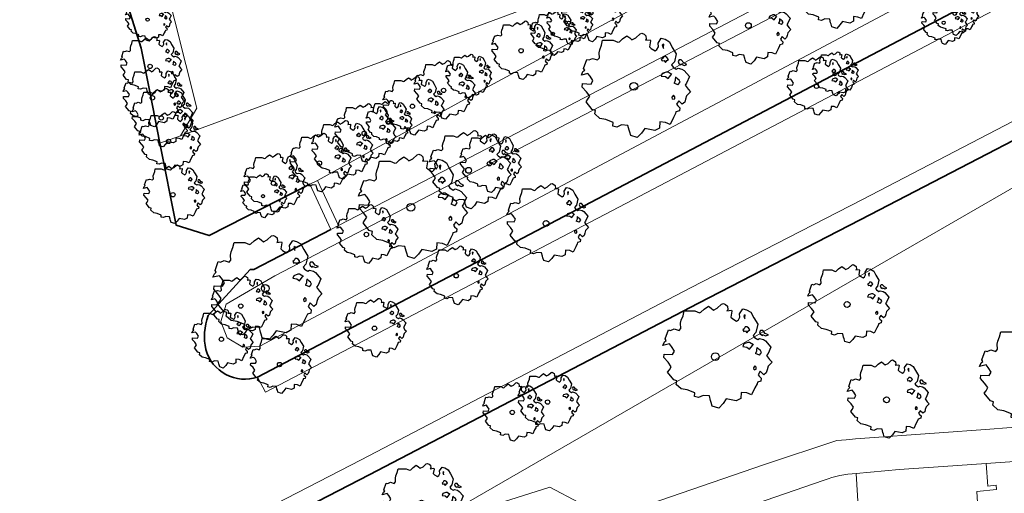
# Model space of a CAD drawing. Header units: metres. Extents: x 152391 to 157968, y 462336 to 467280.
# Tile 603 of 656: x 156657 to 156714, y 464230 to 464257. Entities that reach past the tile are written whole.
import ezdxf

# ---------------------------------------------------------------- set-up
doc = ezdxf.new("R2010")
doc.units = ezdxf.units.M
doc.header["$LTSCALE"] = 0.75
doc.layers.get('0').update_dxf_attribs({"lineweight": 25})
for name, color, linetype, lineweight in [('B-GV-GR-BOOM-S', 252, 'Continuous', 25), ('B-WE-GK-BESCHOEIING-G', 251, 'GK-BESCHOEIING', 35), ('B-WE-GR-BEPLANTING_CULTUUR_BOSPLANTSOEN-GV', 251, 'Continuous', 18), ('B-WE-KW-KUNSTWERK_STUW-GV', 170, 'Continuous', 18), ('B-WE-OG-TERREIN_CULTUURSCHEIDING-GV', 251, 'Continuous', 18), ('B-WE-OG-WATER_SLOOT-GV', 251, 'Continuous', 18), ('B-WE-VH-VERHARDING_ASFALT-GV', 251, 'Continuous', 18), ('B-WE-VH-VERHARDING_BETON-GV', 251, 'Continuous', 18)]:
    doc.layers.add(name, color=color, linetype=linetype, lineweight=lineweight)
doc.linetypes.add('GK-BESCHOEIING', pattern='A,30,-5,[1,NLCS.SHX,S=1,R=0,X=0,Y=0],-5', length=40)

# ---------------------------------------------------------------- blocks, each defined once
blk = doc.blocks.new('SGR-BOOM_21_30')
at = {"linetype": 'Continuous'}
for p, q in [((0.065, 1.581), (0.205, 1.712)), ((0.205, 1.712), (0.263, 1.729)), ((0.263, 1.729), (0.333, 1.696)), ((-1.133, 1.088), (-1.109, 1.187)), ((-1.109, 1.187), (-1.051, 1.335)), ((-1.051, 1.335), (-1.016, 1.499)), ((-1.016, 1.499), (-0.668, 1.499)), ((-0.668, 1.499), (-0.516, 1.433)), ((-0.516, 1.433), (-0.47, 1.45)), ((-0.47, 1.45), (-0.365, 1.548)), ((-0.365, 1.548), (-0.226, 1.647)), ((-0.226, 1.647), (-0.133, 1.581)), ((-0.133, 1.581), (-0.063, 1.515)), ((-0.063, 1.515), (0.065, 1.581)), ((0.333, 1.696), (0.391, 1.647)), ((0.402, 1.532), (0.379, 1.499)), ((0.379, 1.499), (0.53, 1.515)), ((0.391, 1.647), (0.402, 1.532)), ((0.542, 1.483), (0.507, 1.285)), ((0.507, 1.285), (0.565, 1.236)), ((0.53, 1.515), (0.542, 1.483)), ((0.565, 1.236), (0.693, 1.154)), ((0.693, 1.154), (0.751, 1.203)), ((0.751, 1.203), (0.798, 1.285)), ((0.786, 1.4), (0.891, 1.565)), ((0.798, 1.285), (0.786, 1.4)), ((0.891, 1.565), (1.019, 1.532)), ((0.972, 1.368), (0.926, 1.335)), ((0.926, 1.335), (0.949, 1.253)), ((0.949, 1.253), (0.961, 1.236)), ((0.961, 1.269), (0.972, 1.368)), ((1.019, 1.532), (1.158, 1.45)), ((1.158, 1.45), (1.251, 1.269)), ((1.251, 1.269), (1.379, 1.055)), ((-1.633, 0.579), (-1.528, 0.875)), ((-1.598, 0.53), (-1.633, 0.579)), ((-1.528, 0.875), (-1.458, 0.858)), ((-1.458, 0.858), (-1.342, 0.908)), ((-1.342, 0.908), (-1.179, 0.858)), ((-1.179, 0.858), (-1.121, 0.924)), ((-1.121, 0.924), (-1.133, 1.088)), ((0.937, 0.908), (0.891, 0.875)), ((0.891, 0.875), (0.926, 0.825)), ((0.926, 0.825), (0.984, 0.842)), ((0.972, 0.973), (0.937, 0.908)), ((1.03, 0.973), (0.972, 0.973)), ((0.984, 0.842), (1.03, 0.776)), ((1.077, 0.94), (1.03, 0.973)), ((1.03, 0.776), (1.077, 0.842)), ((1.124, 0.875), (1.077, 0.94)), ((1.077, 0.842), (1.124, 0.875)), ((1.321, 0.793), (1.228, 0.694)), ((1.228, 0.694), (1.275, 0.628)), ((1.275, 0.628), (1.379, 0.563)), ((1.379, 1.055), (1.321, 0.793)), ((1.379, 0.563), (1.438, 0.595)), ((1.472, 0.858), (1.438, 0.809)), ((1.438, 0.809), (1.461, 0.743)), ((1.438, 0.595), (1.565, 0.563)), ((1.461, 0.743), (1.531, 0.694)), ((1.542, 0.858), (1.472, 0.858)), ((1.531, 0.727), (1.635, 0.678)), ((1.531, 0.694), (1.542, 0.727)), ((1.624, 0.76), (1.542, 0.858)), ((1.728, 0.71), (1.624, 0.76)), ((1.635, 0.678), (1.728, 0.71)), ((-1.703, 0.365), (-1.656, 0.48)), ((-1.493, 0.415), (-1.703, 0.365)), ((-1.679, -0.029), (-1.668, 0.086)), ((-1.668, 0.086), (-1.389, 0.07)), ((-1.656, 0.48), (-1.598, 0.53)), ((-1.423, 0.333), (-1.493, 0.415)), ((-1.33, 0.185), (-1.423, 0.333)), ((-1.389, 0.07), (-1.33, 0.185)), ((0.926, 0.415), (0.891, 0.333)), ((0.891, 0.333), (1.03, 0.316)), ((1.054, 0.464), (0.926, 0.415)), ((1.03, 0.316), (1.112, 0.251)), ((1.112, 0.464), (1.054, 0.464)), ((1.217, 0.398), (1.112, 0.464)), ((1.112, 0.251), (1.205, 0.365)), ((1.205, 0.365), (1.24, 0.415)), ((1.344, 0.185), (1.31, 0.103)), ((1.434, 0.049), (1.31, 0.103)), ((1.356, 0.3), (1.344, 0.234)), ((1.344, 0.234), (1.344, 0.185)), ((1.426, 0.234), (1.356, 0.3)), ((1.472, 0.201), (1.426, 0.234)), ((1.434, 0.049), (1.507, 0.136)), ((1.507, 0.136), (1.472, 0.201)), ((1.565, 0.563), (1.635, 0.513)), ((1.635, 0.513), (1.81, 0.316)), ((1.717, 0.103), (1.67, 0.037)), ((1.67, 0.037), (1.763, -0.094)), ((1.81, 0.316), (1.717, 0.103)), ((-1.54, -0.177), (-1.679, -0.029)), ((-1.551, -0.505), (-1.493, -0.423)), ((-1.354, -0.752), (-1.551, -0.505)), ((-1.435, -0.324), (-1.54, -0.177)), ((-1.493, -0.423), (-1.435, -0.324)), ((1.286, -0.292), (1.24, -0.357)), ((1.24, -0.357), (1.251, -0.423)), ((1.263, -0.423), (1.333, -0.407)), ((1.333, -0.341), (1.286, -0.292)), ((1.333, -0.407), (1.333, -0.341)), ((1.461, -0.472), (1.391, -0.587)), ((1.577, -0.587), (1.461, -0.472)), ((1.658, -0.522), (1.577, -0.587)), ((1.682, -0.423), (1.658, -0.522)), ((1.717, -0.308), (1.682, -0.423)), ((1.845, -0.177), (1.717, -0.308)), ((1.763, -0.094), (1.845, -0.177)), ((-1.249, -0.784), (-1.354, -0.752)), ((-1.272, -0.899), (-1.249, -0.784)), ((-1.109, -1.047), (-1.272, -0.899)), ((-0.912, -1.08), (-1.109, -1.047)), ((-0.668, -1.179), (-0.912, -1.08)), ((1.286, -1.014), (1.182, -1.244)), ((1.356, -0.883), (1.286, -1.014)), ((1.368, -0.834), (1.356, -0.883)), ((1.484, -0.801), (1.368, -0.834)), ((1.391, -0.587), (1.426, -0.637)), ((1.426, -0.637), (1.496, -0.702)), ((1.496, -0.702), (1.484, -0.801)), ((-0.679, -1.294), (-0.668, -1.179)), ((-0.551, -1.326), (-0.679, -1.294)), ((-0.4, -1.261), (-0.551, -1.326)), ((-0.191, -1.277), (-0.4, -1.261)), ((-0.156, -1.425), (-0.191, -1.277)), ((-0.133, -1.491), (-0.156, -1.425)), ((-0.098, -1.606), (-0.133, -1.491)), ((0.112, -1.671), (-0.098, -1.606)), ((0.251, -1.524), (0.112, -1.671)), ((0.356, -1.376), (0.251, -1.524)), ((0.682, -1.441), (0.356, -1.376)), ((0.833, -1.359), (0.682, -1.441)), ((0.844, -1.162), (0.833, -1.359)), ((1.03, -1.179), (0.844, -1.162)), ((1.182, -1.244), (1.03, -1.179))]:
    blk.add_line(p, q, dxfattribs=at)
blk.add_circle((0, 0), 0.126, dxfattribs=at)
blk = doc.blocks.new('SGR-BOOM_31_50')
at = {"linetype": 'Continuous'}
for p, q in [((0.087, 2.108), (0.273, 2.283)), ((0.273, 2.283), (0.351, 2.305)), ((0.351, 2.305), (0.444, 2.261)), ((-1.479, 1.582), (-1.402, 1.78)), ((-1.402, 1.78), (-1.355, 1.999)), ((-1.355, 1.999), (-0.89, 1.999)), ((-0.89, 1.999), (-0.688, 1.911)), ((-0.688, 1.911), (-0.626, 1.933)), ((-0.626, 1.933), (-0.487, 2.064)), ((-0.487, 2.064), (-0.301, 2.196)), ((-0.301, 2.196), (-0.177, 2.108)), ((-0.177, 2.108), (-0.084, 2.02)), ((-0.084, 2.02), (0.087, 2.108)), ((0.444, 2.261), (0.521, 2.196)), ((0.537, 2.042), (0.506, 1.999)), ((0.506, 1.999), (0.707, 2.02)), ((0.521, 2.196), (0.537, 2.042)), ((0.723, 1.977), (0.676, 1.714)), ((0.676, 1.714), (0.754, 1.648)), ((0.707, 2.02), (0.723, 1.977)), ((1.002, 1.604), (1.064, 1.714)), ((1.048, 1.867), (1.188, 2.086)), ((1.064, 1.714), (1.048, 1.867)), ((1.188, 2.086), (1.358, 2.042)), ((1.296, 1.823), (1.234, 1.78)), ((1.234, 1.78), (1.265, 1.67)), ((1.281, 1.692), (1.296, 1.823)), ((1.358, 2.042), (1.545, 1.933)), ((1.545, 1.933), (1.669, 1.692)), ((-2.177, 0.772), (-2.038, 1.166)), ((-2.038, 1.166), (-1.944, 1.144)), ((-1.944, 1.144), (-1.789, 1.21)), ((-1.789, 1.21), (-1.572, 1.144)), ((-1.572, 1.144), (-1.495, 1.232)), ((-1.51, 1.451), (-1.479, 1.582)), ((-1.495, 1.232), (-1.51, 1.451)), ((0.754, 1.648), (0.924, 1.539)), ((0.924, 1.539), (1.002, 1.604)), ((1.25, 1.21), (1.188, 1.166)), ((1.188, 1.166), (1.234, 1.101)), ((1.296, 1.298), (1.25, 1.21)), ((1.265, 1.67), (1.281, 1.648)), ((1.374, 1.298), (1.296, 1.298)), ((1.436, 1.254), (1.374, 1.298)), ((1.498, 1.166), (1.436, 1.254)), ((1.436, 1.122), (1.498, 1.166)), ((1.669, 1.692), (1.839, 1.407)), ((1.839, 1.407), (1.762, 1.057)), ((1.963, 1.144), (1.917, 1.079)), ((2.056, 1.144), (1.963, 1.144)), ((2.165, 1.013), (2.056, 1.144)), ((-2.27, 0.487), (-2.208, 0.641)), ((-2.208, 0.641), (-2.131, 0.706)), ((-2.131, 0.706), (-2.177, 0.772)), ((1.234, 1.101), (1.312, 1.122)), ((1.405, 0.619), (1.234, 0.553)), ((1.312, 1.122), (1.374, 1.035)), ((1.374, 1.035), (1.436, 1.122)), ((1.483, 0.619), (1.405, 0.619)), ((1.622, 0.531), (1.483, 0.619)), ((1.762, 1.057), (1.638, 0.925)), ((1.638, 0.925), (1.7, 0.838)), ((1.7, 0.838), (1.839, 0.75)), ((1.839, 0.75), (1.917, 0.794)), ((1.917, 1.079), (1.948, 0.991)), ((1.917, 0.794), (2.087, 0.75)), ((1.948, 0.991), (2.041, 0.925)), ((2.041, 0.969), (2.18, 0.903)), ((2.041, 0.925), (2.056, 0.969)), ((2.087, 0.75), (2.18, 0.684)), ((2.304, 0.947), (2.165, 1.013)), ((2.18, 0.903), (2.304, 0.947)), ((2.18, 0.684), (2.413, 0.422)), ((-1.991, 0.553), (-2.27, 0.487)), ((-2.239, -0.038), (-2.224, 0.115)), ((-2.224, 0.115), (-1.851, 0.093)), ((-1.898, 0.444), (-1.991, 0.553)), ((-1.774, 0.246), (-1.898, 0.444)), ((-1.851, 0.093), (-1.774, 0.246)), ((1.234, 0.553), (1.188, 0.444)), ((1.188, 0.444), (1.374, 0.422)), ((1.374, 0.422), (1.483, 0.334)), ((1.483, 0.334), (1.607, 0.487)), ((1.607, 0.487), (1.653, 0.553)), ((1.793, 0.246), (1.746, 0.137)), ((1.911, 0.065), (1.746, 0.137)), ((1.808, 0.4), (1.793, 0.312)), ((1.793, 0.312), (1.793, 0.246)), ((1.901, 0.312), (1.808, 0.4)), ((1.963, 0.268), (1.901, 0.312)), ((1.911, 0.065), (2.01, 0.181)), ((2.01, 0.181), (1.963, 0.268)), ((2.289, 0.137), (2.227, 0.049)), ((2.227, 0.049), (2.351, -0.126)), ((2.413, 0.422), (2.289, 0.137)), ((-2.053, -0.235), (-2.239, -0.038)), ((-2.069, -0.673), (-1.991, -0.564)), ((-1.913, -0.433), (-2.053, -0.235)), ((-1.991, -0.564), (-1.913, -0.433)), ((1.715, -0.389), (1.653, -0.476)), ((1.653, -0.476), (1.669, -0.564)), ((1.684, -0.564), (1.777, -0.542)), ((1.777, -0.454), (1.715, -0.389)), ((1.777, -0.542), (1.777, -0.454)), ((2.242, -0.564), (2.211, -0.695)), ((2.289, -0.411), (2.242, -0.564)), ((2.459, -0.235), (2.289, -0.411)), ((2.351, -0.126), (2.459, -0.235)), ((-1.805, -1.002), (-2.069, -0.673)), ((-1.665, -1.046), (-1.805, -1.002)), ((-1.696, -1.199), (-1.665, -1.046)), ((1.824, -1.112), (1.808, -1.177)), ((1.979, -1.068), (1.824, -1.112)), ((1.948, -0.63), (1.855, -0.783)), ((1.855, -0.783), (1.901, -0.849)), ((1.901, -0.849), (1.994, -0.936)), ((2.103, -0.783), (1.948, -0.63)), ((1.994, -0.936), (1.979, -1.068)), ((2.211, -0.695), (2.103, -0.783)), ((-1.479, -1.396), (-1.696, -1.199)), ((-1.216, -1.44), (-1.479, -1.396)), ((-0.89, -1.571), (-1.216, -1.44)), ((-0.906, -1.725), (-0.89, -1.571)), ((-0.533, -1.681), (-0.735, -1.769)), ((-0.254, -1.703), (-0.533, -1.681)), ((-0.208, -1.9), (-0.254, -1.703)), ((1.126, -1.55), (1.11, -1.812)), ((1.374, -1.571), (1.126, -1.55)), ((1.576, -1.659), (1.374, -1.571)), ((1.715, -1.352), (1.576, -1.659)), ((1.808, -1.177), (1.715, -1.352)), ((-0.735, -1.769), (-0.906, -1.725)), ((-0.177, -1.988), (-0.208, -1.9)), ((-0.13, -2.141), (-0.177, -1.988)), ((0.149, -2.229), (-0.13, -2.141)), ((0.335, -2.031), (0.149, -2.229)), ((0.475, -1.834), (0.335, -2.031)), ((0.909, -1.922), (0.475, -1.834)), ((1.11, -1.812), (0.909, -1.922))]:
    blk.add_line(p, q, dxfattribs=at)
blk.add_circle((0, 0), 0.169, dxfattribs=at)
blk = doc.blocks.new('SGR-BOOM_50_100')
at = {"linetype": 'Continuous'}
for p, q in [((-0.649, 2.752), (-0.401, 2.928)), ((-0.401, 2.928), (-0.236, 2.811)), ((0.116, 2.811), (0.364, 3.044)), ((0.364, 3.044), (0.467, 3.074)), ((0.467, 3.074), (0.591, 3.015)), ((0.591, 3.015), (0.695, 2.928)), ((0.695, 2.928), (0.715, 2.723)), ((-1.972, 2.11), (-1.869, 2.373)), ((-1.869, 2.373), (-1.807, 2.665)), ((-1.807, 2.665), (-1.187, 2.665)), ((-1.187, 2.665), (-0.918, 2.548)), ((-0.918, 2.548), (-0.835, 2.577)), ((-0.835, 2.577), (-0.649, 2.752)), ((-0.236, 2.811), (-0.112, 2.694)), ((-0.112, 2.694), (0.116, 2.811)), ((0.715, 2.723), (0.674, 2.665)), ((0.674, 2.665), (0.943, 2.694)), ((0.964, 2.636), (0.902, 2.285)), ((0.902, 2.285), (1.005, 2.198)), ((0.943, 2.694), (0.964, 2.636)), ((1.336, 2.139), (1.418, 2.285)), ((1.398, 2.49), (1.584, 2.782)), ((1.418, 2.285), (1.398, 2.49)), ((1.584, 2.782), (1.811, 2.723)), ((1.729, 2.431), (1.646, 2.373)), ((1.646, 2.373), (1.687, 2.227)), ((1.708, 2.256), (1.729, 2.431)), ((1.811, 2.723), (2.059, 2.577)), ((2.059, 2.577), (2.225, 2.256)), ((-2.014, 1.935), (-1.972, 2.11)), ((-1.993, 1.643), (-2.014, 1.935)), ((1.005, 2.198), (1.232, 2.052)), ((1.232, 2.052), (1.336, 2.139)), ((1.729, 1.73), (1.667, 1.613)), ((1.687, 2.227), (1.708, 2.198)), ((1.832, 1.73), (1.729, 1.73)), ((1.915, 1.672), (1.832, 1.73)), ((2.225, 2.256), (2.452, 1.876)), ((2.452, 1.876), (2.349, 1.409)), ((-2.903, 1.029), (-2.717, 1.555)), ((-2.717, 1.555), (-2.593, 1.526)), ((-2.593, 1.526), (-2.386, 1.613)), ((-2.386, 1.613), (-2.096, 1.526)), ((-2.096, 1.526), (-1.993, 1.643)), ((1.667, 1.613), (1.584, 1.555)), ((1.584, 1.555), (1.646, 1.467)), ((1.646, 1.467), (1.749, 1.497)), ((1.749, 1.497), (1.832, 1.38)), ((1.832, 1.38), (1.915, 1.497)), ((1.997, 1.555), (1.915, 1.672)), ((1.915, 1.497), (1.997, 1.555)), ((2.349, 1.409), (2.183, 1.234)), ((2.183, 1.234), (2.266, 1.117)), ((2.618, 1.526), (2.556, 1.438)), ((2.556, 1.438), (2.597, 1.321)), ((2.597, 1.321), (2.721, 1.234)), ((2.742, 1.526), (2.618, 1.526)), ((2.721, 1.292), (2.907, 1.205)), ((2.721, 1.234), (2.742, 1.292)), ((2.886, 1.351), (2.742, 1.526)), ((3.072, 1.263), (2.886, 1.351)), ((2.907, 1.205), (3.072, 1.263)), ((-3.027, 0.65), (-2.944, 0.854)), ((-2.655, 0.737), (-3.027, 0.65)), ((-2.944, 0.854), (-2.841, 0.942)), ((-2.841, 0.942), (-2.903, 1.029)), ((-2.531, 0.591), (-2.655, 0.737)), ((-2.365, 0.329), (-2.531, 0.591)), ((1.646, 0.737), (1.584, 0.591)), ((1.584, 0.591), (1.832, 0.562)), ((1.873, 0.825), (1.646, 0.737)), ((1.977, 0.825), (1.873, 0.825)), ((2.163, 0.708), (1.977, 0.825)), ((1.977, 0.445), (2.142, 0.65)), ((2.142, 0.65), (2.204, 0.737)), ((2.266, 1.117), (2.452, 1)), ((2.452, 1), (2.556, 1.059)), ((2.556, 1.059), (2.783, 1)), ((2.783, 1), (2.907, 0.913)), ((2.907, 0.913), (3.217, 0.562)), ((-2.985, -0.051), (-2.965, 0.153)), ((-2.965, 0.153), (-2.469, 0.124)), ((-2.469, 0.124), (-2.365, 0.329)), ((1.832, 0.562), (1.977, 0.445)), ((2.39, 0.329), (2.328, 0.183)), ((2.549, 0.087), (2.328, 0.183)), ((2.411, 0.533), (2.39, 0.416)), ((2.39, 0.416), (2.39, 0.329)), ((2.535, 0.416), (2.411, 0.533)), ((2.618, 0.358), (2.535, 0.416)), ((2.549, 0.087), (2.68, 0.241)), ((2.68, 0.241), (2.618, 0.358)), ((3.052, 0.183), (2.969, 0.066)), ((2.969, 0.066), (3.135, -0.168)), ((3.217, 0.562), (3.052, 0.183)), ((-2.737, -0.314), (-2.985, -0.051)), ((-2.551, -0.577), (-2.737, -0.314)), ((2.287, -0.518), (2.204, -0.635)), ((2.37, -0.606), (2.287, -0.518)), ((3.052, -0.548), (2.99, -0.752)), ((3.279, -0.314), (3.052, -0.548)), ((3.135, -0.168), (3.279, -0.314)), ((-2.758, -0.898), (-2.655, -0.752)), ((-2.407, -1.336), (-2.758, -0.898)), ((-2.655, -0.752), (-2.551, -0.577)), ((2.204, -0.635), (2.225, -0.752)), ((2.245, -0.752), (2.37, -0.723)), ((2.37, -0.723), (2.37, -0.606)), ((2.597, -0.84), (2.473, -1.044)), ((2.473, -1.044), (2.535, -1.132)), ((2.535, -1.132), (2.659, -1.248)), ((2.804, -1.044), (2.597, -0.84)), ((2.948, -0.927), (2.804, -1.044)), ((2.99, -0.752), (2.948, -0.927)), ((-2.22, -1.394), (-2.407, -1.336)), ((-2.262, -1.599), (-2.22, -1.394)), ((-1.972, -1.862), (-2.262, -1.599)), ((2.411, -1.57), (2.287, -1.803)), ((2.432, -1.482), (2.411, -1.57)), ((2.638, -1.424), (2.432, -1.482)), ((2.659, -1.248), (2.638, -1.424)), ((-1.621, -1.92), (-1.972, -1.862)), ((-1.187, -2.095), (-1.621, -1.92)), ((-1.207, -2.3), (-1.187, -2.095)), ((-0.711, -2.241), (-0.98, -2.358)), ((-0.339, -2.271), (-0.711, -2.241)), ((-0.277, -2.533), (-0.339, -2.271)), ((1.501, -2.066), (1.48, -2.417)), ((1.832, -2.095), (1.501, -2.066)), ((2.101, -2.212), (1.832, -2.095)), ((2.287, -1.803), (2.101, -2.212)), ((-0.98, -2.358), (-1.207, -2.3)), ((-0.236, -2.65), (-0.277, -2.533)), ((-0.174, -2.855), (-0.236, -2.65)), ((0.447, -2.709), (0.199, -2.971)), ((0.633, -2.446), (0.447, -2.709)), ((1.212, -2.563), (0.633, -2.446)), ((1.48, -2.417), (1.212, -2.563)), ((0.199, -2.971), (-0.174, -2.855))]:
    blk.add_line(p, q, dxfattribs=at)
blk.add_circle((0, 0), 0.225, dxfattribs=at)
blk = doc.blocks.new('SGR-BOOM_0_20')
at = {"linetype": 'Continuous'}
for p, q in [((-0.352, 1.087), (-0.274, 1.161)), ((-0.274, 1.161), (-0.169, 1.235)), ((-0.169, 1.235), (-0.099, 1.186)), ((-0.099, 1.186), (-0.047, 1.137)), ((-0.047, 1.137), (0.049, 1.186)), ((0.049, 1.186), (0.154, 1.284)), ((0.154, 1.284), (0.197, 1.297)), ((0.197, 1.297), (0.25, 1.272)), ((0.25, 1.272), (0.293, 1.235)), ((0.302, 1.149), (0.284, 1.124)), ((0.293, 1.235), (0.302, 1.149)), ((0.59, 1.05), (0.668, 1.173)), ((0.668, 1.173), (0.764, 1.149)), ((0.764, 1.149), (0.869, 1.087)), ((-1.225, 0.434), (-1.146, 0.656)), ((-1.146, 0.656), (-1.094, 0.644)), ((-1.094, 0.644), (-1.007, 0.681)), ((-1.007, 0.681), (-0.884, 0.644)), ((-0.884, 0.644), (-0.841, 0.693)), ((-0.85, 0.816), (-0.832, 0.89)), ((-0.841, 0.693), (-0.85, 0.816)), ((-0.832, 0.89), (-0.788, 1.001)), ((-0.788, 1.001), (-0.762, 1.124)), ((-0.762, 1.124), (-0.501, 1.124)), ((-0.501, 1.124), (-0.387, 1.075)), ((-0.387, 1.075), (-0.352, 1.087)), ((0.284, 1.124), (0.398, 1.137)), ((0.407, 1.112), (0.38, 0.964)), ((0.38, 0.964), (0.424, 0.927)), ((0.398, 1.137), (0.407, 1.112)), ((0.424, 0.927), (0.52, 0.865)), ((0.52, 0.865), (0.564, 0.902)), ((0.564, 0.902), (0.598, 0.964)), ((0.598, 0.964), (0.59, 1.05)), ((0.703, 0.681), (0.668, 0.656)), ((0.668, 0.656), (0.694, 0.619)), ((0.729, 1.026), (0.694, 1.001)), ((0.694, 1.001), (0.712, 0.939)), ((0.694, 0.619), (0.738, 0.631)), ((0.729, 0.73), (0.703, 0.681)), ((0.712, 0.939), (0.721, 0.927)), ((0.721, 0.952), (0.729, 1.026)), ((0.773, 0.73), (0.729, 0.73)), ((0.738, 0.631), (0.773, 0.582)), ((0.808, 0.705), (0.773, 0.73)), ((0.773, 0.582), (0.808, 0.631)), ((0.843, 0.656), (0.808, 0.705)), ((0.808, 0.631), (0.843, 0.656)), ((0.869, 1.087), (0.939, 0.952)), ((0.991, 0.594), (0.921, 0.521)), ((0.939, 0.952), (1.035, 0.792)), ((1.035, 0.792), (0.991, 0.594)), ((1.104, 0.644), (1.078, 0.607)), ((1.078, 0.607), (1.096, 0.557)), ((1.157, 0.644), (1.104, 0.644)), ((1.218, 0.57), (1.157, 0.644)), ((1.296, 0.533), (1.218, 0.57)), ((-1.277, 0.274), (-1.242, 0.36)), ((-1.12, 0.311), (-1.277, 0.274)), ((-1.259, -0.022), (-1.251, 0.065)), ((-1.251, 0.065), (-1.041, 0.052)), ((-1.242, 0.36), (-1.198, 0.397)), ((-1.198, 0.397), (-1.225, 0.434)), ((-1.068, 0.249), (-1.12, 0.311)), ((-0.998, 0.139), (-1.068, 0.249)), ((-1.041, 0.052), (-0.998, 0.139)), ((0.694, 0.311), (0.668, 0.249)), ((0.668, 0.249), (0.773, 0.237)), ((0.79, 0.348), (0.694, 0.311)), ((0.773, 0.237), (0.834, 0.188)), ((0.834, 0.348), (0.79, 0.348)), ((0.912, 0.299), (0.834, 0.348)), ((0.834, 0.188), (0.904, 0.274)), ((0.904, 0.274), (0.93, 0.311)), ((0.921, 0.521), (0.956, 0.471)), ((0.956, 0.471), (1.035, 0.422)), ((1.008, 0.139), (0.982, 0.077)), ((1.075, 0.037), (0.982, 0.077)), ((1.017, 0.225), (1.008, 0.176)), ((1.008, 0.176), (1.008, 0.139)), ((1.069, 0.176), (1.017, 0.225)), ((1.035, 0.422), (1.078, 0.447)), ((1.104, 0.151), (1.069, 0.176)), ((1.075, 0.037), (1.13, 0.102)), ((1.078, 0.447), (1.174, 0.422)), ((1.096, 0.557), (1.148, 0.521)), ((1.13, 0.102), (1.104, 0.151)), ((1.148, 0.545), (1.226, 0.508)), ((1.148, 0.521), (1.157, 0.545)), ((1.174, 0.422), (1.226, 0.385)), ((1.226, 0.508), (1.296, 0.533)), ((1.226, 0.385), (1.357, 0.237)), ((1.287, 0.077), (1.253, 0.028)), ((1.253, 0.028), (1.322, -0.071)), ((1.357, 0.237), (1.287, 0.077)), ((-1.155, -0.132), (-1.259, -0.022)), ((-1.164, -0.379), (-1.12, -0.317)), ((-1.015, -0.564), (-1.164, -0.379)), ((-1.076, -0.243), (-1.155, -0.132)), ((-1.12, -0.317), (-1.076, -0.243)), ((-0.937, -0.588), (-1.015, -0.564)), ((0.965, -0.219), (0.93, -0.268)), ((0.93, -0.268), (0.939, -0.317)), ((0.947, -0.317), (1, -0.305)), ((1, -0.256), (0.965, -0.219)), ((1, -0.305), (1, -0.256)), ((1.096, -0.354), (1.043, -0.44)), ((1.043, -0.44), (1.069, -0.477)), ((1.069, -0.477), (1.122, -0.527)), ((1.183, -0.44), (1.096, -0.354)), ((1.122, -0.527), (1.113, -0.601)), ((1.244, -0.391), (1.183, -0.44)), ((1.261, -0.317), (1.244, -0.391)), ((1.287, -0.231), (1.261, -0.317)), ((1.383, -0.132), (1.287, -0.231)), ((1.322, -0.071), (1.383, -0.132)), ((-0.954, -0.675), (-0.937, -0.588)), ((-0.832, -0.785), (-0.954, -0.675)), ((-0.684, -0.81), (-0.832, -0.785)), ((-0.501, -0.884), (-0.684, -0.81)), ((-0.509, -0.97), (-0.501, -0.884)), ((-0.413, -0.995), (-0.509, -0.97)), ((-0.3, -0.946), (-0.413, -0.995)), ((-0.143, -0.958), (-0.3, -0.946)), ((-0.117, -1.069), (-0.143, -0.958)), ((-0.099, -1.118), (-0.117, -1.069)), ((-0.073, -1.204), (-0.099, -1.118)), ((0.267, -1.032), (0.188, -1.143)), ((0.511, -1.081), (0.267, -1.032)), ((0.625, -1.019), (0.511, -1.081)), ((0.633, -0.872), (0.625, -1.019)), ((0.773, -0.884), (0.633, -0.872)), ((0.886, -0.933), (0.773, -0.884)), ((0.965, -0.761), (0.886, -0.933)), ((1.017, -0.662), (0.965, -0.761)), ((1.026, -0.625), (1.017, -0.662)), ((1.113, -0.601), (1.026, -0.625)), ((0.084, -1.254), (-0.073, -1.204)), ((0.188, -1.143), (0.084, -1.254))]:
    blk.add_line(p, q, dxfattribs=at)
blk.add_circle((0, 0), 0.0948, dxfattribs=at)

msp = doc.modelspace()

# ---------------------------------------------------------------- linework, layer by layer
at = {"layer": 'B-WE-GK-BESCHOEIING-G'}
for points in [[(156670.918, 464236.608), (156692.166, 464247.748), (156716.483, 464260.558)], [(156662.939, 464259.673), (156664.182, 464255.655), (156664.705, 464253.015), (156665.272, 464250.151)], [(156668.484, 464226.34), (156677.382, 464230.935), (156696.427, 464240.876), (156706.366, 464246.008), (156721.381, 464253.817)], [(156665.272, 464250.151), (156666.215, 464245.391), (156668.111, 464244.8), (156670.197, 464245.861), (156673.939, 464247.765)], [(156675.159, 464245.146), (156670.703, 464242.831), (156670.492, 464242.826), (156668.069, 464240.163)]]:
    msp.add_lwpolyline(points, dxfattribs=at)
for points in [[(156668.069, 464240.163, 0.149991), (156667.932, 464238.196)], [(156670.918, 464236.608, -0.432532), (156667.932, 464238.196)]]:
    msp.add_lwpolyline(points, format="xyb", dxfattribs=at)
at = {"layer": 'B-WE-GR-BEPLANTING_CULTUUR_BOSPLANTSOEN-GV'}
for points in [[(156662.615, 464264.614), (156661.518, 464264.267), (156661.562, 464264.124), (156662.939, 464259.673), (156664.532, 464260.47), (156665.491, 464259.772), (156667.411, 464252.183), (156666.467, 464250.578), (156686.539, 464257.983)], [(156713.024, 464233.576), (156714.5, 464233.678), (156714.872, 464233.66), (156715.244, 464233.675), (156715.613, 464233.723), (156715.977, 464233.804), (156716.331, 464233.917), (156724.464, 464238.951), (156728.773, 464240.39), (156726.07, 464245.498), (156723.692, 464250.143), (156723.35, 464250.816), (156722.627, 464252.179), (156722.308, 464252.012), (156677.748, 464226.27)], [(156677.748, 464226.27), (156670.234, 464222.348), (156669.676, 464222.101), (156669.551, 464222.046), (156670.576, 464217.77), (156672.492, 464218.255), (156672.803, 464217.076), (156678.202, 464218.572), (156681.39, 464218.279), (156683.591, 464219.04), (156683.004, 464223.031), (156682.4, 464227.129), (156684.773, 464229.258), (156687.828, 464230.223), (156689.508, 464229.333), (156689.983, 464228.002), (156700.245, 464231.537), (156704.433, 464232.935)]]:
    msp.add_lwpolyline(points, dxfattribs=at)
msp.add_lwpolyline([(156704.433, 464232.935, -0.001745), (156713.024, 464233.576)], format="xyb", dxfattribs=at)
at = {"layer": 'B-WE-KW-KUNSTWERK_STUW-GV'}
msp.add_lwpolyline([(156675.159, 464245.146), (156675.603, 464245.376), (156674.387, 464247.988), (156673.939, 464247.765)], close=True, dxfattribs=at)
at = {"layer": 'B-WE-OG-TERREIN_CULTUURSCHEIDING-GV'}
for points in [[(156666.467, 464250.578), (156665.272, 464250.151), (156666.215, 464245.391), (156668.111, 464244.8), (156670.197, 464245.861), (156673.939, 464247.765), (156674.387, 464247.988), (156683.068, 464252.781), (156694.55, 464258.994), (156705.431, 464264.857), (156712.236, 464268.574), (156711.772, 464269.45)], [(156686.539, 464257.983), (156666.467, 464250.578)]]:
    msp.add_lwpolyline(points, dxfattribs=at)
for points in [[(156715.651, 464262.128), (156713.919, 464265.397), (156713.845, 464264.327), (156671.918, 464242.457), (156669.106, 464240.823), (156668.786, 464239.829), (156669.167, 464238.876), (156670.07, 464238.345), (156671.055, 464238.395)], [(156684.637, 464213.277), (156699.681, 464216.951), (156700.048, 464217.016), (156702.888, 464214.609), (156705.812, 464215.209), (156704.585, 464220.106), (156693.775, 464217.375), (156689.983, 464228.002), (156689.508, 464229.333), (156687.828, 464230.223), (156684.773, 464229.258), (156682.4, 464227.129), (156683.004, 464223.031), (156683.591, 464219.04), (156681.39, 464218.279), (156678.202, 464218.572), (156672.803, 464217.076), (156674.561, 464210.418), (156675.242, 464207.837), (156682.466, 464209.595), (156683.873, 464212.996)]]:
    msp.add_lwpolyline(points, close=True, dxfattribs=at)
at = {"layer": 'B-WE-OG-WATER_SLOOT-GV'}
for points in [[(156750.855, 464270.283), (156735.665, 464266.512), (156735.908, 464265.542), (156728.744, 464263.749), (156725.182, 464262.858), (156721.006, 464261.753), (156720.529, 464262.661), (156717.615, 464261.154), (156718.072, 464260.264), (156692.632, 464246.863), (156671.382, 464235.722), (156670.918, 464236.608)], [(156713.919, 464265.397), (156695.428, 464255.708), (156683.71, 464249.588), (156675.603, 464245.376), (156675.159, 464245.146), (156670.703, 464242.831), (156670.492, 464242.826), (156668.069, 464240.163)], [(156670.918, 464236.608), (156692.166, 464247.748), (156716.483, 464260.558), (156715.651, 464262.128), (156671.055, 464238.395), (156670.07, 464238.345), (156669.167, 464238.876), (156668.786, 464239.829), (156669.106, 464240.823), (156671.918, 464242.457), (156713.845, 464264.327), (156713.919, 464265.397)], [(156657.158, 464221.616), (156676.919, 464231.821), (156695.968, 464241.765), (156705.905, 464246.895), (156720.925, 464254.706), (156721.381, 464253.817), (156724.52, 464255.071), (156724.045, 464255.974), (156735.972, 464259.445), (156737.091, 464259.795), (156737.808, 464260.02), (156743.779, 464261.762), (156752.47, 464263.693)], [(156668.069, 464240.163), (156670.492, 464242.826), (156670.703, 464242.831), (156675.159, 464245.146), (156673.939, 464247.765), (156670.197, 464245.861), (156668.111, 464244.8), (156666.215, 464245.391), (156665.272, 464250.151), (156664.705, 464253.015), (156664.182, 464255.655), (156662.939, 464259.673)]]:
    msp.add_lwpolyline(points, dxfattribs=at)
for points in [[(156674.387, 464247.988), (156675.603, 464245.376), (156683.71, 464249.588), (156695.428, 464255.708), (156713.919, 464265.397), (156712.236, 464268.574), (156705.431, 464264.857), (156694.55, 464258.994), (156683.068, 464252.781)], [(156670.918, 464236.608), (156671.382, 464235.722), (156692.632, 464246.863), (156718.072, 464260.264), (156717.615, 464261.154), (156716.981, 464260.82), (156716.483, 464260.558), (156692.166, 464247.748)], [(156665.272, 464250.151), (156666.467, 464250.578), (156667.411, 464252.183), (156665.491, 464259.772), (156664.532, 464260.47), (156662.939, 464259.673), (156664.182, 464255.655), (156664.705, 464253.015)], [(156721.381, 464253.817), (156720.925, 464254.706), (156705.905, 464246.895), (156695.968, 464241.765), (156676.919, 464231.821), (156657.158, 464221.616), (156657.458, 464218.845), (156658.011, 464220.931), (156668.484, 464226.34), (156677.382, 464230.935), (156696.427, 464240.876), (156706.366, 464246.008)], [(156669.551, 464222.046), (156669.676, 464222.101), (156670.234, 464222.348), (156677.748, 464226.27), (156722.308, 464252.012), (156721.381, 464253.817), (156706.366, 464246.008), (156696.427, 464240.876), (156677.382, 464230.935), (156668.484, 464226.34)]]:
    msp.add_lwpolyline(points, close=True, dxfattribs=at)
for points in [[(156668.069, 464240.163, 0.149991), (156667.932, 464238.196)], [(156667.932, 464238.196, -0.149991), (156668.069, 464240.163)], [(156667.932, 464238.196, 0.432532), (156670.918, 464236.608)], [(156670.918, 464236.608, -0.432532), (156667.932, 464238.196)]]:
    msp.add_lwpolyline(points, format="xyb", dxfattribs=at)
at = {"layer": 'B-WE-VH-VERHARDING_ASFALT-GV'}
for points in [[(156732.344, 464226.565), (156728.773, 464240.39), (156724.464, 464238.951), (156716.331, 464233.917), (156715.977, 464233.804), (156715.613, 464233.723), (156715.244, 464233.675), (156714.872, 464233.66), (156714.5, 464233.678), (156713.024, 464233.576)], [(156705.542, 464231.027), (156708.037, 464231.255), (156710.574, 464231.432), (156713.07, 464231.6), (156716.905, 464231.866), (156721.168, 464234.551), (156724.014, 464236.315), (156725.189, 464237.018), (156726.515, 464234.882)], [(156704.433, 464232.935), (156700.245, 464231.537), (156689.983, 464228.002), (156693.775, 464217.375), (156704.585, 464220.106), (156705.812, 464215.209), (156706.054, 464214.242), (156709.22, 464215.004), (156710.452, 464219.06), (156711.261, 464221.888)], [(156717.639, 464224.401), (156715.375, 464224.258), (156706.124, 464223.545), (156694.965, 464219.651), (156694.146, 464222.016), (156693.308, 464224.389), (156692.497, 464226.745), (156693.74, 464227.199), (156696.927, 464228.298), (156703.693, 464230.625)]]:
    msp.add_lwpolyline(points, dxfattribs=at)
for points in [[(156713.024, 464233.576, 0.001745), (156704.433, 464232.935)], [(156703.693, 464230.625, -0.078878), (156705.542, 464231.027)]]:
    msp.add_lwpolyline(points, format="xyb", dxfattribs=at)
at = {"layer": 'B-WE-VH-VERHARDING_BETON-GV'}
for points in [[(156720.786, 464227.462), (156721.976, 464228.186), (156722.898, 464226.738), (156729.14, 464230.685), (156727.874, 464232.786), (156727.004, 464232.236), (156726.234, 464231.749), (156723.878, 464230.257), (156721.168, 464234.551), (156716.905, 464231.866), (156713.07, 464231.6), (156713.154, 464230.296), (156713.639, 464230.337), (156713.661, 464230.093), (156712.514, 464229.977), (156712.727, 464226.523), (156710.202, 464226.329), (156707.216, 464226.144), (156705.773, 464226.023)], [(156712.514, 464229.977), (156713.661, 464230.093), (156713.639, 464230.337), (156713.154, 464230.296), (156713.07, 464231.6), (156710.574, 464231.432), (156708.037, 464231.255), (156705.542, 464231.027), (156705.692, 464228.472), (156708.221, 464228.665), (156708.43, 464228.678), (156708.441, 464227.482), (156706.714, 464227.377), (156705.856, 464227.379)], [(156705.856, 464227.379), (156706.714, 464227.377), (156708.441, 464227.482), (156708.43, 464228.678), (156708.221, 464228.665), (156705.692, 464228.472), (156705.542, 464231.027)], [(156703.693, 464230.625), (156696.927, 464228.298), (156698.592, 464223.539), (156695.937, 464222.61), (156694.146, 464222.016), (156694.965, 464219.651), (156706.124, 464223.545), (156715.375, 464224.258), (156715.264, 464225.94), (156716.669, 464226.049), (156716.623, 464226.891), (156718.555, 464227.191), (156720.388, 464228.127), (156720.786, 464227.462)], [(156705.773, 464226.023), (156707.216, 464226.144), (156710.202, 464226.329), (156712.727, 464226.523), (156712.514, 464229.977)]]:
    msp.add_lwpolyline(points, dxfattribs=at)
msp.add_lwpolyline([(156705.542, 464231.027, 0.078878), (156703.693, 464230.625)], format="xyb", dxfattribs=at)

# ---------------------------------------------------------------- block references
at = {"layer": 'B-GV-GR-BOOM-S', "transparency": 33554559}
for name, p in [('SGR-BOOM_31_50', (156704.269, 464259.023)), ('SGR-BOOM_21_30', (156690.187, 464257.692)), ('SGR-BOOM_31_50', (156699.307, 464256.956)), ('SGR-BOOM_0_20', (156711.245, 464257.644)), ('SGR-BOOM_0_20', (156664.557, 464257.3)), ('SGR-BOOM_0_20', (156688.931, 464257.121)), ('SGR-BOOM_0_20', (156710.603, 464257.119)), ('SGR-BOOM_0_20', (156687.993, 464256.473)), ('SGR-BOOM_21_30', (156686.163, 464255.497)), ('SGR-BOOM_50_100', (156692.682, 464253.441)), ('SGR-BOOM_21_30', (156664.697, 464254.593)), ('SGR-BOOM_0_20', (156704.298, 464254.142)), ('SGR-BOOM_21_30', (156681.675, 464253.207)), ('SGR-BOOM_0_20', (156683.076, 464254.007)), ('SGR-BOOM_21_30', (156703.248, 464253.441)), ('SGR-BOOM_21_30', (156664.837, 464252.773)), ('SGR-BOOM_21_30', (156679.874, 464252.286)), ('SGR-BOOM_21_30', (156665.35, 464251.606)), ('SGR-BOOM_0_20', (156678.473, 464251.325)), ('SGR-BOOM_21_30', (156665.77, 464250.252)), ('SGR-BOOM_21_30', (156677.084, 464250.71)), ('SGR-BOOM_21_30', (156675.758, 464249.738)), ('SGR-BOOM_31_50', (156683.125, 464248.576)), ('SGR-BOOM_21_30', (156674.498, 464248.992)), ('SGR-BOOM_21_30', (156684.33, 464248.96)), ('SGR-BOOM_21_30', (156671.838, 464247.825)), ('SGR-BOOM_50_100', (156679.782, 464246.436)), ('SGR-BOOM_21_30', (156666.018, 464247.163)), ('SGR-BOOM_0_20', (156671.231, 464247.079)), ('SGR-BOOM_31_50', (156687.604, 464245.502)), ('SGR-BOOM_21_30', (156677.214, 464244.86)), ('SGR-BOOM_50_100', (156671.364, 464241.737)), ('SGR-BOOM_21_30', (156682.409, 464242.467)), ('SGR-BOOM_31_50', (156705.016, 464240.808)), ('SGR-BOOM_21_30', (156669.946, 464240.717)), ('SGR-BOOM_21_30', (156677.681, 464239.432)), ('SGR-BOOM_50_100', (156697.395, 464237.782)), ('SGR-BOOM_21_30', (156668.825, 464238.796)), ('SGR-BOOM_50_100', (156715.711, 464236.568)), ('SGR-BOOM_21_30', (156672.194, 464237.33)), ('SGR-BOOM_31_50', (156707.299, 464235.288)), ('SGR-BOOM_21_30', (156687.689, 464235.156)), ('SGR-BOOM_21_30', (156685.648, 464234.556)), ('SGR-BOOM_31_50', (156680.4, 464229.3))]:
    msp.add_blockref(name, p, dxfattribs=at)

doc.saveas('drawing.dxf')
